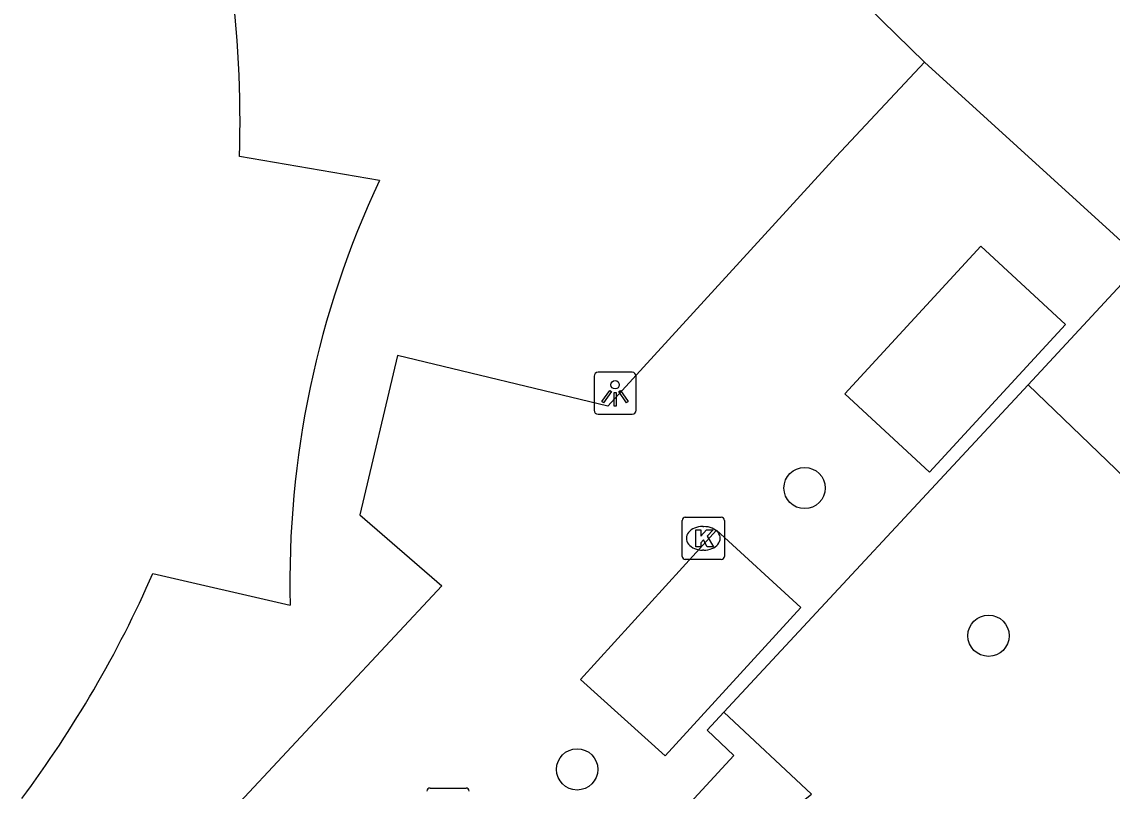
# Model space of a CAD drawing. Extents: x 159040 to 160094, y 381214 to 382518.
# Drawn here: x 159418.78 to 159444.61, y 381639.95 to 381658.18 of the extents above; entities that cross this region are included whole.
import ezdxf

# ---------------------------------------------------------------- set-up
doc = ezdxf.new("R2010")
doc.units = 0
for name, color, linetype in [('IMGEO_Boom', 7, 'Continuous'), ('IMGEO_Groenvoorziening', 7, 'Continuous'), ('IMGEO_Kolk', 7, 'Continuous'), ('IMGEO_Lichtpunt', 7, 'Continuous'), ('IMGEO_Pand', 7, 'Continuous'), ('IMGEO_Voetpad_open', 7, 'Continuous')]:
    doc.layers.add(name, color=color, linetype=linetype)

msp = doc.modelspace()

# ---------------------------------------------------------------- linework, layer by layer
at = {"layer": 'IMGEO_Boom'}
for centre in [(159437.326, 381647.133), (159441.685, 381643.632), (159431.937, 381640.466)]:
    msp.add_circle(centre, 0.489, dxfattribs=at)
at = {"layer": 'IMGEO_Groenvoorziening'}
for points in [[(159454.702, 381637.96), (159442.623, 381649.581)], [(159436.521, 381639.105), (159437.491, 381639.882), (159435.415, 381641.822)]]:
    msp.add_lwpolyline(points, dxfattribs=at)
at = {"layer": 'IMGEO_Kolk'}
for p, q in [((159434.425, 381645.514), (159434.425, 381646.366)), ((159434.5, 381646.44), (159435.352, 381646.44)), ((159435.426, 381646.366), (159435.426, 381645.514)), ((159434.913, 381646.22), (159434.938, 381646.22)), ((159434.936, 381645.66), (159434.911, 381645.66)), ((159435.352, 381645.44), (159434.5, 381645.44)), ((159428.452, 381640.023), (159429.304, 381640.023))]:
    msp.add_line(p, q, dxfattribs=at)
for points in [[(159434.425, 381645.514), (159434.425, 381646.366)], [(159434.5, 381646.44), (159435.352, 381646.44)], [(159435.426, 381646.366), (159435.426, 381645.514)], [(159434.746, 381646.14), (159434.869, 381646.14), (159434.869, 381645.989), (159434.999, 381646.14), (159435.163, 381646.14), (159435.017, 381645.989), (159435.17, 381645.74), (159435.018, 381645.74), (159434.933, 381645.904), (159434.869, 381645.837), (159434.869, 381645.74), (159434.746, 381645.74), (159434.746, 381646.14)], [(159435.352, 381645.44), (159434.5, 381645.44)], [(159428.452, 381640.023), (159429.304, 381640.023)]]:
    msp.add_lwpolyline(points, dxfattribs=at)
for centre, start, end in [((159434.502, 381646.364), 91.552, 178.448), ((159434.502, 381646.364), 91.552, 178.448), ((159435.35, 381646.364), 1.552, 88.448), ((159435.35, 381646.364), 1.552, 88.448), ((159434.502, 381645.516), 181.552, 268.448), ((159434.502, 381645.516), 181.552, 268.448), ((159435.35, 381645.516), 271.552, 358.448), ((159435.35, 381645.516), 271.552, 358.448), ((159428.454, 381639.947), 91.552, 178.448), ((159428.454, 381639.947), 91.552, 178.448), ((159429.302, 381639.947), 1.552, 88.448), ((159429.302, 381639.947), 1.552, 88.448)]:
    msp.add_arc(centre, 0.0765, start, end, dxfattribs=at)
for centre, major_axis, ratio, start_param, end_param in [((159434.912, 381645.94), (-0.387, 0.002), 0.722429, 4.712389, 7.853982), ((159434.937, 381645.94), (-0.39, 0.002), 0.717154, 1.570796, 4.712389)]:
    msp.add_ellipse(centre, major_axis=major_axis, ratio=ratio, start_param=start_param, end_param=end_param, dxfattribs=at)
at = {"layer": 'IMGEO_Lichtpunt'}
for p, q in [((159432.338, 381649.781), (159432.338, 381648.974)), ((159432.338, 381649.781), (159432.338, 381648.974)), ((159433.24, 381649.876), (159432.432, 381649.876)), ((159433.24, 381649.876), (159432.432, 381649.876)), ((159433.334, 381648.974), (159433.334, 381649.781)), ((159433.334, 381648.974), (159433.334, 381649.781)), ((159432.432, 381648.88), (159433.24, 381648.88)), ((159432.432, 381648.88), (159433.24, 381648.88))]:
    msp.add_line(p, q, dxfattribs=at)
for points in [[(159432.712, 381649.445), (159432.751, 381649.417), (159432.563, 381649.155), (159432.525, 381649.182), (159432.712, 381649.445)], [(159432.924, 381649.417), (159432.962, 381649.444), (159433.149, 381649.182), (159433.11, 381649.154), (159432.924, 381649.417)], [(159432.814, 381649.397), (159432.861, 381649.397), (159432.861, 381649.075), (159432.814, 381649.075), (159432.814, 381649.397)]]:
    msp.add_lwpolyline(points, dxfattribs=at)
msp.add_circle((159432.837, 381649.579), 0.0994, dxfattribs=at)
for centre, start, end in [((159432.432, 381649.781), 90, 180), ((159432.432, 381649.781), 90, 180), ((159433.24, 381649.781), 0, 90), ((159433.24, 381649.781), 0, 90), ((159432.432, 381648.974), 180, 270), ((159432.432, 381648.974), 180, 270), ((159433.24, 381648.974), 270, 0), ((159433.24, 381648.974), 270, 360)]:
    msp.add_arc(centre, 0.0946, start, end, dxfattribs=at)
at = {"layer": 'IMGEO_Pand'}
for points in [[(159427.252, 381654.422), (159423.935, 381654.985)], [(159421.885, 381645.111), (159425.135, 381644.36)]]:
    msp.add_lwpolyline(points, dxfattribs=at)
for centre, radius, start, end in [((159397.319, 381655.84), 26.63, 358.16, 17.1328), ((159447.589, 381644.89), 22.46, 154.8861, 181.3509), ((159396.942, 381656.065), 27.243, 323.2781, 336.2905)]:
    msp.add_arc(centre, radius, start, end, dxfattribs=at)
at = {"layer": 'IMGEO_Voetpad_open'}
for points in [[(159434.463, 381662.799), (159440.167, 381657.223)], [(159440.167, 381657.223), (159438.075, 381654.989), (159432.661, 381649.076), (159427.683, 381650.274), (159426.791, 381646.496), (159428.731, 381644.814), (159422.606, 381638.256), (159421.335, 381636.896)], [(159445.345, 381652.512), (159440.167, 381657.223)], [(159438.283, 381649.365), (159441.499, 381652.863), (159443.505, 381651.004), (159440.289, 381647.506), (159438.283, 381649.365)], [(159442.623, 381649.581), (159444.835, 381651.962)], [(159442.623, 381649.581), (159435.415, 381641.822)], [(159435.237, 381646.131), (159437.241, 381644.298), (159434.022, 381640.789), (159432.015, 381642.597), (159435.237, 381646.131)], [(159435.415, 381641.822), (159435.021, 381641.398), (159435.652, 381640.791), (159434.055, 381639.069)]]:
    msp.add_lwpolyline(points, dxfattribs=at)

doc.saveas('drawing.dxf')
